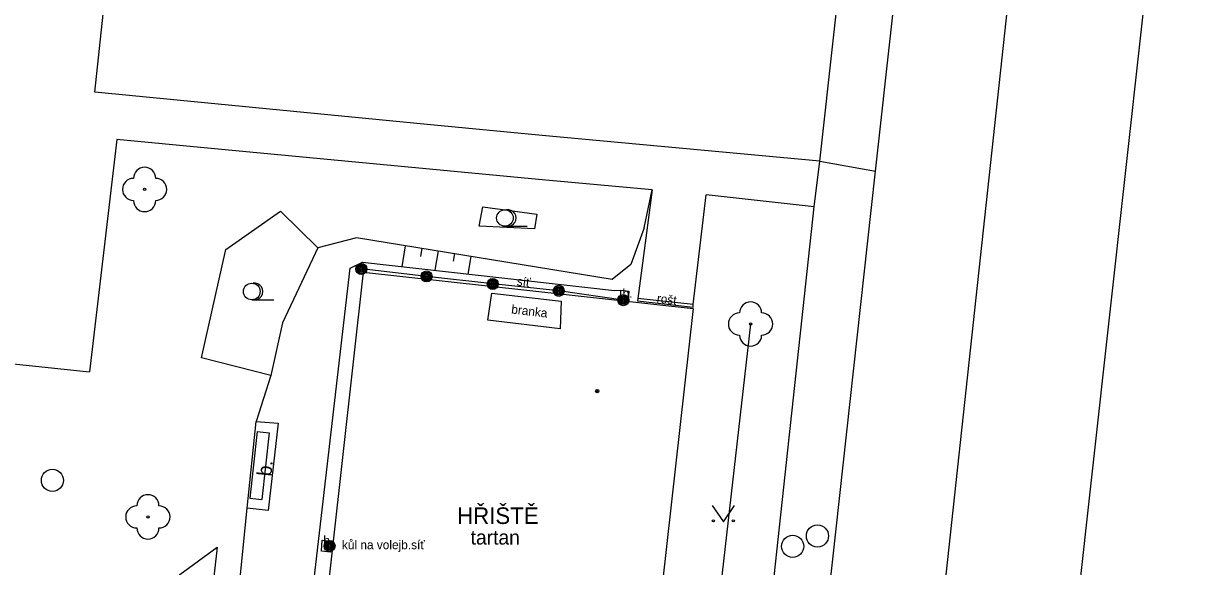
# Model space of a CAD drawing. Extents: x -595546 to -593986, y -1160845 to -1159202.
# Drawn here: x -594158 to -594105.7, y -1160533.7 to -1160509.1 of the extents above; entities that cross this region are included whole.
import ezdxf

# ---------------------------------------------------------------- set-up
doc = ezdxf.new("R2010")
doc.units = 0
for name, color, linetype in [('kanalizace - povrch.  znaky - skut. velikost', 7, 'Continuous'), ('Level 20', 7, 'Continuous'), ('Level 22', 7, 'Continuous'), ('Level 25', 7, 'Continuous'), ('Level 27', 7, 'Continuous'), ('Level 36', 7, 'Continuous'), ('Specificka linie pasportu komunikaci', 7, 'Continuous'), ('TM - chodniky - VP', 7, 'Continuous'), ('TM - dolni hrana svahu', 7, 'Continuous'), ('TM - horni hrana svahu', 7, 'Continuous'), ('TM - hranice souvisleho porostu (skupiny stromu_ kere)', 7, 'Continuous'), ('TM - komunikace - VP', 7, 'Continuous'), ('TM - lavicka', 7, 'Continuous'), ('TM - plot zivy neuzavreny', 7, 'Continuous'), ('TM - popis objektu', 7, 'Continuous'), ('TM - popis povrchu', 7, 'Continuous'), ('TM - poznamka', 7, 'Continuous'), ('TM - predmet maleho rozsahu (zamereny obvodem)', 7, 'Continuous'), ('TM - rozhrani ploch obecne - VP', 7, 'Continuous'), ('TM - srafovani', 7, 'Continuous'), ('TM - zabradli - VP', 7, 'Continuous'), ('TM - zed operna - VP', 7, 'Continuous')]:
    doc.layers.add(name, color=color, linetype=linetype)

msp = doc.modelspace()

# ---------------------------------------------------------------- linework, layer by layer
at = {"layer": 'kanalizace - povrch.  znaky - skut. velikost'}
msp.add_lwpolyline([(-594127.75, -1160521.83), (-594130.25, -1160521.55)], dxfattribs=at)
at = {"layer": 'Level 20'}
for radius in [0.075, 0.0204]:
    msp.add_circle((-594132.08, -1160525.74), radius, dxfattribs=at)
at = {"layer": 'Level 22'}
for centre in [(-594152.52, -1160516.63), (-594125.16, -1160522.71), (-594152.37, -1160531.42)]:
    msp.add_circle(centre, 0.05, dxfattribs=at)
for centre, start, end in [((-594152.52, -1160516.13), 0, 180), ((-594153.02, -1160516.63), 90, 270), ((-594152.02, -1160516.63), 270, 90), ((-594152.52, -1160517.13), 180, 0), ((-594125.16, -1160522.21), 0, 180), ((-594125.66, -1160522.71), 90, 270), ((-594124.66, -1160522.71), 270, 90), ((-594125.16, -1160523.21), 180, 0), ((-594152.37, -1160530.92), 0, 180), ((-594152.87, -1160531.42), 90, 270), ((-594151.87, -1160531.42), 270, 90), ((-594152.37, -1160531.92), 180, 0)]:
    msp.add_arc(centre, 0.5, start, end, dxfattribs=at)
at = {"layer": 'Level 25'}
for centre, radius in [((-594142.73, -1160520.22), 0.25), ((-594142.73, -1160520.22), 0.2), ((-594142.73, -1160520.22), 0.15), ((-594142.73, -1160520.22), 0.1), ((-594142.73, -1160520.22), 0.05), ((-594139.79, -1160520.56), 0.25), ((-594139.79, -1160520.56), 0.2), ((-594139.79, -1160520.56), 0.15), ((-594139.79, -1160520.56), 0.1), ((-594139.79, -1160520.56), 0.05), ((-594136.8, -1160520.9), 0.25), ((-594136.8, -1160520.9), 0.2), ((-594136.8, -1160520.9), 0.15), ((-594136.8, -1160520.9), 0.1), ((-594136.8, -1160520.9), 0.05), ((-594133.82, -1160521.21), 0.25), ((-594133.82, -1160521.21), 0.2), ((-594133.82, -1160521.21), 0.15), ((-594133.82, -1160521.21), 0.1), ((-594133.82, -1160521.21), 0.05), ((-594130.91, -1160521.63), 0.25), ((-594130.91, -1160521.63), 0.2), ((-594130.91, -1160521.63), 0.15), ((-594130.91, -1160521.63), 0.1), ((-594130.91, -1160521.63), 0.05), ((-594144.17, -1160532.73), 0.25), ((-594144.17, -1160532.73), 0.2), ((-594144.17, -1160532.73), 0.15), ((-594144.17, -1160532.73), 0.1), ((-594144.17, -1160532.73), 0.05)]:
    msp.add_circle(centre, radius, dxfattribs=at)
at = {"layer": 'Level 27'}
for centre in [(-594156.68, -1160529.77), (-594122.14, -1160532.28), (-594123.26, -1160532.75)]:
    msp.add_circle(centre, 0.5, dxfattribs=at)
at = {"layer": 'Level 36'}
for p, q in [((-594136.25, -1160518.295), (-594135.25, -1160518.295)), ((-594147.68, -1160521.615), (-594146.68, -1160521.615))]:
    msp.add_line(p, q, dxfattribs=at)
msp.add_lwpolyline([(-594126.89, -1160530.9), (-594126.39, -1160531.65), (-594125.89, -1160530.9)], dxfattribs=at)
for centre, radius in [((-594136.25, -1160517.92), 0.375), ((-594147.68, -1160521.24), 0.375), ((-594126.84, -1160531.6), 0.05), ((-594125.941, -1160531.6), 0.05)]:
    msp.add_circle(centre, radius, dxfattribs=at)
for centre in [(-594136.125, -1160517.92), (-594147.555, -1160521.24)]:
    msp.add_arc(centre, 0.375, 260.4059, 99.5941, dxfattribs=at)
at = {"layer": 'Specificka linie pasportu komunikaci'}
for points in [[(-594117.88, -1160548.35), (-594110.9, -1160483.84)], [(-594122.29, -1160517.42), (-594122.04, -1160515.36)], [(-594122.04, -1160515.36), (-594119.52, -1160515.81)]]:
    msp.add_lwpolyline(points, dxfattribs=at)
at = {"layer": 'TM - chodniky - VP'}
for points in [[(-594122.04, -1160515.36), (-594120.16, -1160498.49)], [(-594154.77, -1160512.24), (-594153.93, -1160504.33)], [(-594139.76, -1160513.69), (-594154.77, -1160512.24)], [(-594134.57, -1160514.2), (-594139.76, -1160513.69)], [(-594122.04, -1160515.36), (-594134.57, -1160514.2)], [(-594153.77, -1160514.38), (-594155.01, -1160524.87)], [(-594149.68, -1160514.77), (-594153.77, -1160514.38)], [(-594134.57, -1160516.2), (-594149.68, -1160514.77)], [(-594129.61, -1160516.65), (-594134.57, -1160516.2)], [(-594129.61, -1160516.65), (-594130.25, -1160521.55)], [(-594127.75, -1160521.83), (-594127.17, -1160516.87)], [(-594122.29, -1160517.42), (-594127.17, -1160516.87)], [(-594125.54, -1160547.47), (-594122.29, -1160517.42)], [(-594130.25, -1160521.55), (-594130.26, -1160521.66)], [(-594130.26, -1160521.66), (-594127.76, -1160521.95)], [(-594127.76, -1160521.95), (-594127.75, -1160521.83)]]:
    msp.add_lwpolyline(points, dxfattribs=at)
at = {"layer": 'TM - dolni hrana svahu'}
for points in [[(-594143.24, -1160520.19), (-594142.68, -1160519.92), (-594131.3, -1160521.19)], [(-594146.17, -1160545.52), (-594143.24, -1160520.19)], [(-594131.3, -1160521.19), (-594131.02, -1160521.18)]]:
    msp.add_lwpolyline(points, dxfattribs=at)
at = {"layer": 'TM - horni hrana svahu'}
for points in [[(-594129.96, -1160518.37), (-594129.61, -1160516.65)], [(-594129.96, -1160518.37), (-594130.56, -1160520.02), (-594131.41, -1160520.7), (-594142.96, -1160518.81), (-594144.7, -1160519.26)], [(-594146.82, -1160525.03), (-594147.49, -1160527.11)], [(-594148.5, -1160537.17), (-594147.89, -1160531.02)]]:
    msp.add_lwpolyline(points, dxfattribs=at)
at = {"layer": 'TM - hranice souvisleho porostu (skupiny stromu_ kere)'}
for points in [[(-594137.25, -1160517.42), (-594134.81, -1160517.75), (-594134.92, -1160518.41), (-594137.42, -1160518.29), (-594137.25, -1160517.42)], [(-594144.7, -1160519.26), (-594146.29, -1160522.65), (-594146.82, -1160525.03), (-594149.95, -1160524.23), (-594148.85, -1160519.34), (-594146.39, -1160517.61), (-594144.7, -1160519.26)], [(-594149.24, -1160532.79), (-594149.95, -1160539.06), (-594151.31, -1160539.11), (-594150.93, -1160534.02), (-594149.24, -1160532.79)]]:
    msp.add_lwpolyline(points, dxfattribs=at)
at = {"layer": 'TM - komunikace - VP'}
for points in [[(-594111.91, -1160549.04), (-594103.83, -1160476.11)], [(-594119.52, -1160515.81), (-594115.93, -1160483.33)], [(-594123.03, -1160547.7), (-594119.72, -1160517.58), (-594119.52, -1160515.81)]]:
    msp.add_lwpolyline(points, dxfattribs=at)
at = {"layer": 'TM - lavicka'}
for points in [[(-594147.44, -1160527.56), (-594147.77, -1160530.57)], [(-594147.44, -1160527.56), (-594146.9, -1160527.62)], [(-594146.9, -1160527.62), (-594147.23, -1160530.63)], [(-594147.77, -1160530.57), (-594147.23, -1160530.63)]]:
    msp.add_lwpolyline(points, dxfattribs=at)
at = {"layer": 'TM - plot zivy neuzavreny'}
msp.add_lwpolyline([(-594125.16, -1160522.71), (-594127.88, -1160546.5)], dxfattribs=at)
at = {"layer": 'TM - predmet maleho rozsahu (zamereny obvodem)'}
msp.add_lwpolyline([(-594133.71, -1160521.67), (-594133.75, -1160522.92), (-594137.02, -1160522.54), (-594136.84, -1160521.32), (-594133.71, -1160521.67)], dxfattribs=at)
at = {"layer": 'TM - rozhrani ploch obecne - VP'}
for points in [[(-594130.53, -1160546.87), (-594145.41, -1160545.21), (-594142.63, -1160520.36), (-594127.75, -1160522.01)], [(-594131.03, -1160521.57), (-594131.02, -1160521.18), (-594130.65, -1160521.22), (-594130.68, -1160521.62)], [(-594130.68, -1160521.62), (-594131.03, -1160521.57)], [(-594127.75, -1160522.01), (-594130.53, -1160546.87)], [(-594146.49, -1160527.19), (-594146.94, -1160531.13), (-594147.89, -1160531.02), (-594147.49, -1160527.11), (-594146.49, -1160527.19)], [(-594144.53, -1160532.97), (-594144.51, -1160532.47), (-594144.06, -1160532.52), (-594144.12, -1160533.01), (-594144.53, -1160532.97)]]:
    msp.add_lwpolyline(points, dxfattribs=at)
at = {"layer": 'TM - srafovani'}
for points in [[(-594140.75, -1160519.17), (-594140.91, -1160520.12)], [(-594140.01, -1160519.29), (-594140.07, -1160519.66)], [(-594139.27, -1160519.41), (-594139.41, -1160520.28)], [(-594138.53, -1160519.53), (-594138.59, -1160519.87)], [(-594137.79, -1160519.66), (-594137.92, -1160520.45)]]:
    msp.add_lwpolyline(points, dxfattribs=at)
at = {"layer": 'TM - zabradli - VP'}
msp.add_lwpolyline([(-594130.91, -1160521.63), (-594133.82, -1160521.21), (-594136.8, -1160520.9), (-594139.79, -1160520.56), (-594142.73, -1160520.22)], dxfattribs=at)
at = {"layer": 'TM - zed operna - VP'}
msp.add_lwpolyline([(-594161.61, -1160524.18), (-594155.01, -1160524.87)], dxfattribs=at)

# ---------------------------------------------------------------- texts
at = {"layer": 'TM - popis objektu'}
msp.add_text('HŘIŠTĚ', height=0.75, dxfattribs=at).set_placement((-594138.41, -1160531.74))
at = {"layer": 'TM - popis povrchu'}
for s, height, p in [('b.', 0.4, (-594130.94, -1160521.52)), ('tartan', 0.65, (-594137.8, -1160532.67)), ('b.', 0.4, (-594144.45, -1160532.68))]:
    msp.add_text(s, height=height, dxfattribs=at).set_placement(p)
msp.add_text('b.', height=0.65, rotation=84, dxfattribs=at).set_placement((-594146.8, -1160529.61))
at = {"layer": 'TM - poznamka'}
for s, rotation, p in [('síť', 354.0611, (-594135.73, -1160520.97)), ('rošt', 353.6095, (-594129.41, -1160521.74)), ('branka', 353.3715, (-594135.98, -1160522.23))]:
    msp.add_text(s, height=0.4, rotation=rotation, dxfattribs=at).set_placement(p)
msp.add_text('kůl na volejb.síť', height=0.4, dxfattribs=at).set_placement((-594143.61, -1160532.88))

doc.saveas('drawing.dxf')
